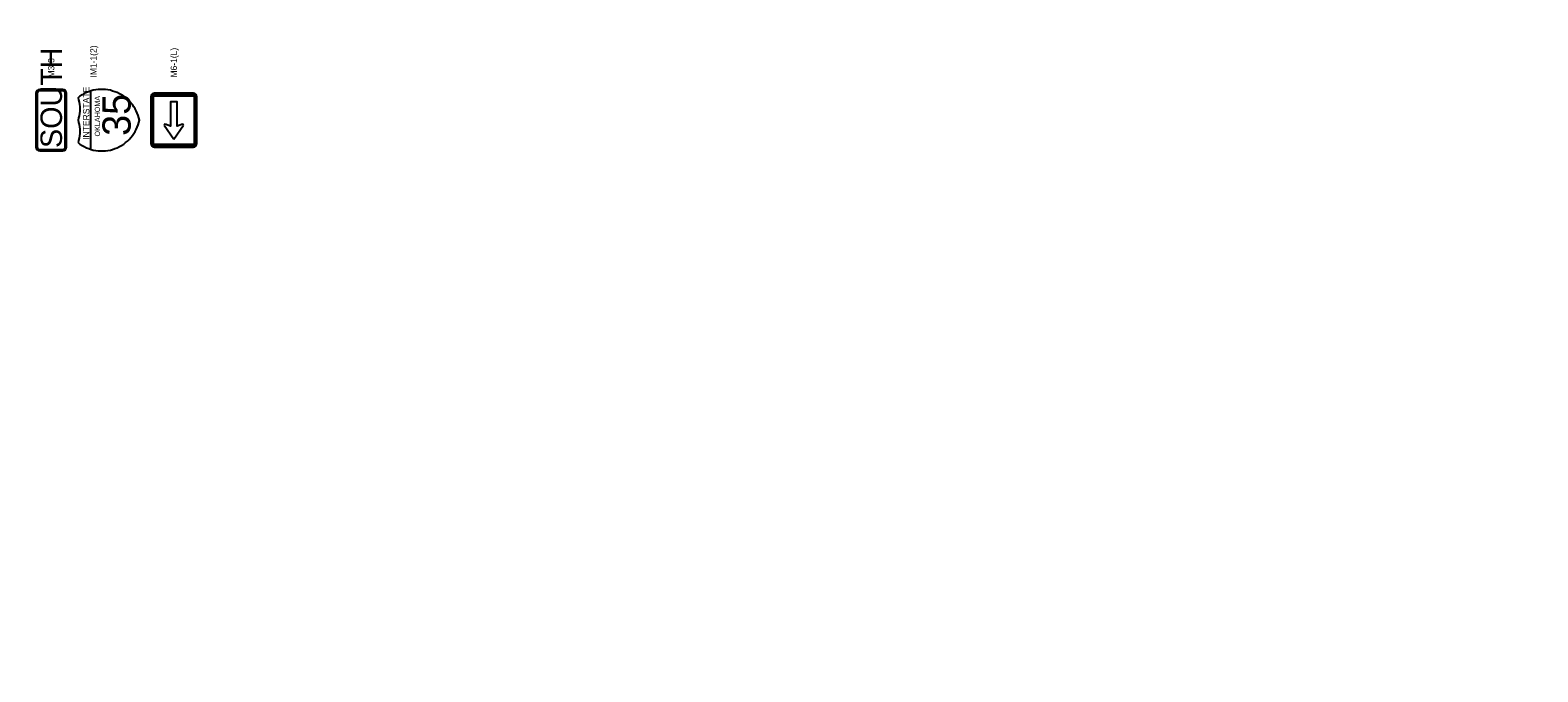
# Model space of a CAD drawing. Extents: x 2135767 to 2151731, y 141839 to 175894.
# Drawn here: x 2137980 to 2139087, y 169570 to 170041 of the extents above; entities that cross this region are included whole.
import ezdxf

# ---------------------------------------------------------------- set-up
doc = ezdxf.new("R2010")
doc.units = 0
doc.layers.add('PR_Phasing_Detour_1', color=7, linetype='Continuous')

msp = doc.modelspace()

# ---------------------------------------------------------------- linework, layer by layer
at = {"layer": 'PR_Phasing_Detour_1'}
for p, q in [((2138003.6, 169997.6), (2137986.8, 169997.6)), ((2138003.6, 169996.7), (2137986.8, 169996.7)), ((2137983.9, 169994.8), (2137983.9, 169955.4)), ((2137984.9, 169994.8), (2137984.9, 169955.4)), ((2138005.5, 169955.4), (2138005.5, 169994.8)), ((2138006.4, 169955.4), (2138006.4, 169994.8)), ((2138024.3, 169953.7), (2138024.3, 169996.5)), ((2138068.3, 169992.3), (2138068.3, 169957.9)), ((2138069, 169992.3), (2138069, 169957.9)), ((2138069, 169992.3), (2138069, 169957.9)), ((2138070.2, 169957.9), (2138070.2, 169992.3)), ((2138070.2, 169957.9), (2138070.2, 169992.3)), ((2138099.6, 169994.8), (2138070.8, 169994.8)), ((2138099.6, 169994.1), (2138070.8, 169994.1)), ((2138099.6, 169994.1), (2138070.8, 169994.1)), ((2138070.8, 169992.9), (2138099.6, 169992.9)), ((2138070.8, 169992.9), (2138099.6, 169992.9)), ((2138087.6, 169988.5), (2138082.8, 169988.5)), ((2138082.8, 169988.5), (2138082.8, 169970.6)), ((2138087.6, 169970.6), (2138087.6, 169988.5)), ((2138100.2, 169992.3), (2138100.2, 169957.9)), ((2138100.2, 169992.3), (2138100.2, 169957.9)), ((2138101.4, 169957.9), (2138101.4, 169992.3)), ((2138101.4, 169957.9), (2138101.4, 169992.3)), ((2138102.1, 169957.9), (2138102.1, 169992.3)), ((2138078, 169971.4), (2138085.2, 169961.1)), ((2138082.8, 169970.6), (2138078.8, 169972.2)), ((2138085.2, 169961.1), (2138092.4, 169971.4)), ((2138091.6, 169972.2), (2138087.6, 169970.6)), ((2137986.8, 169953.6), (2138003.6, 169953.6)), ((2137986.8, 169952.6), (2138003.6, 169952.6)), ((2138099.6, 169957.3), (2138070.8, 169957.3)), ((2138099.6, 169957.3), (2138070.8, 169957.3)), ((2138070.8, 169956.1), (2138099.6, 169956.1)), ((2138070.8, 169956.1), (2138099.6, 169956.1)), ((2138070.8, 169955.4), (2138099.6, 169955.4))]:
    msp.add_line(p, q, dxfattribs=at)
for points in [[(2138014.9, 169958.6), (2138016.3, 169957.5), (2138017.8, 169956.5), (2138019.4, 169955.7), (2138021, 169954.9), (2138022.7, 169954.2), (2138024.4, 169953.7), (2138026.1, 169953.2), (2138027.9, 169952.9), (2138029.7, 169952.7), (2138031.5, 169952.5), (2138033.2, 169952.6), (2138035, 169952.7), (2138036.8, 169952.9), (2138038.6, 169953.2), (2138040.3, 169953.7), (2138042, 169954.3), (2138043.7, 169954.9), (2138045.3, 169955.7), (2138046.9, 169956.6), (2138048.4, 169957.6), (2138049.8, 169958.6), (2138051.2, 169959.8), (2138052.5, 169961), (2138053.7, 169962.4), (2138054.8, 169963.8), (2138055.8, 169965.2), (2138056.8, 169966.8), (2138057.6, 169968.3), (2138058.3, 169970), (2138059, 169971.7), (2138059.5, 169973.4), (2138059.9, 169975.1), (2138059.5, 169976.9), (2138059, 169978.6), (2138058.3, 169980.3), (2138057.6, 169981.9), (2138056.8, 169983.5), (2138055.8, 169985), (2138054.8, 169986.5), (2138053.7, 169987.9), (2138052.5, 169989.2), (2138051.2, 169990.4), (2138049.8, 169991.6), (2138048.4, 169992.7), (2138046.9, 169993.6), (2138045.3, 169994.5), (2138043.7, 169995.3), (2138042, 169996), (2138040.3, 169996.5), (2138038.6, 169997), (2138036.8, 169997.3), (2138035, 169997.6), (2138033.2, 169997.7), (2138031.5, 169997.7), (2138029.7, 169997.6), (2138027.9, 169997.3), (2138026.1, 169997), (2138024.4, 169996.6), (2138022.7, 169996), (2138021, 169995.3), (2138019.4, 169994.6), (2138017.8, 169993.7), (2138016.3, 169992.7), (2138014.9, 169991.6), (2138015.3, 169990), (2138015.7, 169988.4), (2138015.9, 169986.7), (2138016.1, 169985.1), (2138016.1, 169983.4), (2138016.1, 169981.7), (2138015.9, 169980), (2138015.7, 169978.4), (2138015.3, 169976.7), (2138014.9, 169975.1), (2138015.3, 169973.5), (2138015.7, 169971.9), (2138015.9, 169970.2), (2138016.1, 169968.5), (2138016.1, 169966.9), (2138016.1, 169965.2), (2138015.9, 169963.5), (2138015.7, 169961.8), (2138015.3, 169960.2), (2138014.9, 169958.6)], [(2138091.6, 169972.2), (2138087.6, 169970.6), (2138087.6, 169988.5), (2138082.8, 169988.5), (2138082.8, 169970.6), (2138078.8, 169972.2)], [(2138078, 169971.4), (2138085.2, 169961.1)], [(2138085.2, 169961.1), (2138092.4, 169971.4)]]:
    msp.add_lwpolyline(points, dxfattribs=at)
msp.add_circle((2140069.5, 171591.4), 4302.2, dxfattribs=at)
for centre, radius, start, end in [((2137986.8, 169994.8), 2.81, 90, 180), ((2137986.8, 169994.8), 1.87, 90, 180), ((2138003.6, 169994.8), 2.81, 360, 90), ((2138003.6, 169994.8), 1.87, 360, 90), ((2138070.8, 169992.3), 2.49, 90, 180), ((2138070.8, 169992.3), 1.79, 90, 180), ((2138070.8, 169992.3), 1.79, 90, 180), ((2138070.8, 169992.3), 0.618, 90, 180), ((2138070.8, 169992.3), 0.618, 90, 180), ((2138099.6, 169992.3), 2.49, 360, 90), ((2138099.6, 169992.3), 1.79, 360, 90), ((2138099.6, 169992.3), 1.79, 360, 90), ((2138099.6, 169992.3), 0.618, 360, 90), ((2138099.6, 169992.3), 0.618, 360, 90), ((2138078.8, 169971.4), 0.799, 90, 180), ((2138078.8, 169971.4), 0.799, 90, 180), ((2138091.6, 169971.4), 0.799, 360, 90), ((2138091.6, 169971.4), 0.799, 360, 90), ((2137986.8, 169955.4), 2.81, 180, 270), ((2137986.8, 169955.4), 1.87, 180, 270), ((2138003.6, 169955.4), 1.87, 270, 360), ((2138003.6, 169955.4), 2.81, 270, 360), ((2138070.8, 169957.9), 2.49, 180, 270), ((2138070.8, 169957.9), 1.79, 180, 270), ((2138070.8, 169957.9), 1.79, 180, 270), ((2138070.8, 169957.9), 0.618, 180, 270), ((2138070.8, 169957.9), 0.618, 180, 270), ((2138099.6, 169957.9), 2.49, 270, 360), ((2138099.6, 169957.9), 1.79, 270, 360), ((2138099.6, 169957.9), 0.618, 270, 360), ((2138099.6, 169957.9), 1.79, 270, 360), ((2138099.6, 169957.9), 0.618, 270, 360)]:
    msp.add_arc(centre, radius, start, end, dxfattribs=at)

# ---------------------------------------------------------------- texts
for s, height, p in [('SOUTH', 15.75, (2138003.1, 169954.7)), ('M3-3', 4.66, (2137997.5, 170006.4)), ('IM1-1(2)', 4.66, (2138028.5, 170006.4)), ('M6-1(L)', 4.66, (2138087.5, 170006.4)), ('INTERSTATE', 4.7, (2138023.2, 169960.6)), ('OKLAHOMA', 3.81, (2138031, 169963.1)), ('35', 20.7, (2138053.5, 169963.6))]:
    msp.add_text(s, height=height, rotation=90, dxfattribs=at).set_placement(p)

doc.saveas('drawing.dxf')
